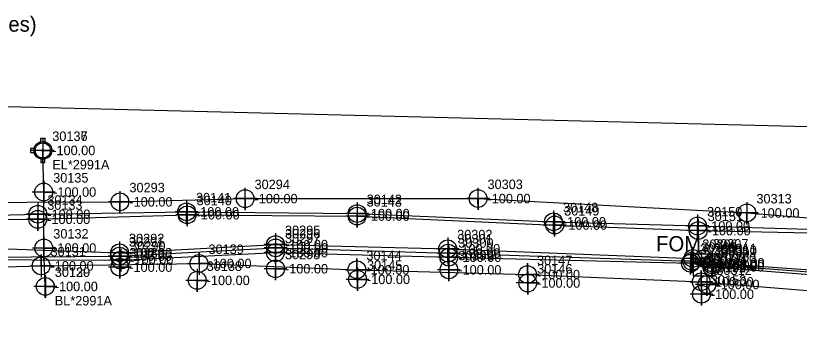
# Model space of a CAD drawing. Extents: x 2083698 to 2094313, y 743246 to 752873.
# Drawn here: x 2089546.9 to 2089753.4, y 744744.2 to 744827.1 of the extents above; entities that cross this region are included whole.
import ezdxf

# ---------------------------------------------------------------- set-up
doc = ezdxf.new("R2010")
doc.units = 0
for name, color, linetype in [('COGO Default Chain', 7, 'Continuous'), ('COGO Default Curve', 7, 'Continuous'), ('COGO Default Parcel', 7, 'Continuous'), ('COGO Default Point Number', 7, 'Continuous'), ('Default Symbol CELL', 7, 'Continuous'), ('Default Symbol Cogo Number', 7, 'Continuous'), ('Exist Property Corner Cogo Comment', 7, 'Continuous'), ('Exist Property Deed Book Text', 7, 'Continuous'), ('Exist Property Line', 7, 'Continuous'), ('Exist Property Line Leader', 7, 'Continuous'), ('Exist Property Owner Text', 7, 'Continuous'), ('Exist Right of Way Easement Line Leader', 7, 'Continuous'), ('Exist Right of Way Easement Line Text', 7, 'Continuous'), ('Exist Right of Way Line', 7, 'Continuous'), ('Exist Right of Way Line Leader', 7, 'Continuous'), ('Exist Right of Way Line Text', 7, 'Continuous'), ('Exist Right of Way Width CELL', 7, 'Continuous'), ('Exist Utilities Gas UG Line SUE LOS B', 7, 'Continuous'), ('Exist Utilities Other Located Object CELL', 7, 'Continuous'), ('Exist Utilities Other Located Object Text', 7, 'Continuous'), ('Exist Utilities Telephone UG Conduit SUE LOS B', 7, 'Continuous'), ('Exist Utilities Telephone UG Conduit SUE LOS D', 7, 'Continuous'), ('Exist Utilities TV UG Cable SUE LOS B', 7, 'Continuous'), ('Exist Utilities TV UG Cable SUE LOS B Text', 7, 'Continuous'), ('Exist Utilities Water UG Line SUE LOS B', 7, 'Continuous'), ('Old_Level_20', 7, 'Continuous'), ('Raster_Level_1', 7, 'Continuous'), ('Scratch_Level_0', 7, 'Continuous'), ('Scratch_Level_2', 7, 'Continuous')]:
    doc.layers.add(name, color=color, linetype=linetype)

msp = doc.modelspace()

# ---------------------------------------------------------------- linework, layer by layer
at = {"layer": 'COGO Default Curve'}
for points in [[(2089550.61, 744761.17), (2089556.61, 744761.17), (2089553.61, 744761.17), (2089553.61, 744764.17), (2089553.61, 744758.17)], [(2089592.23, 744761.81), (2089598.23, 744761.81), (2089595.23, 744761.81), (2089595.23, 744764.81), (2089595.23, 744758.81)], [(2089633.84, 744760.15), (2089639.84, 744760.15), (2089636.84, 744760.15), (2089636.84, 744763.15), (2089636.84, 744757.15)], [(2089678.8, 744758.88), (2089684.8, 744758.88), (2089681.8, 744758.88), (2089681.8, 744761.88), (2089681.8, 744755.88)], [(2089724.57, 744756.98), (2089730.57, 744756.98), (2089727.57, 744756.98), (2089727.57, 744759.98), (2089727.57, 744753.98)]]:
    msp.add_lwpolyline(points, dxfattribs=at)
for centre in [(2089595.23, 744761.81), (2089553.61, 744761.17), (2089636.84, 744760.15), (2089681.8, 744758.88), (2089727.57, 744756.98)]:
    msp.add_circle(centre, 2.34, dxfattribs=at)
at = {"layer": 'COGO Default Point Number'}
for points in [[(2089554.07, 744794.58), (2089554.07, 744788.58), (2089554.07, 744791.58), (2089557.07, 744791.58), (2089551.07, 744791.58)], [(2089554.3, 744783.62), (2089554.3, 744777.62), (2089554.3, 744780.62), (2089557.3, 744780.62), (2089551.3, 744780.62)], [(2089554.33, 744768.88), (2089554.33, 744762.88), (2089554.33, 744765.88), (2089557.33, 744765.88), (2089551.33, 744765.88)], [(2089594.76, 744760.36), (2089594.76, 744754.36), (2089594.76, 744757.36), (2089597.76, 744757.36), (2089591.76, 744757.36)], [(2089637, 744760.63), (2089637, 744754.63), (2089637, 744757.63), (2089640, 744757.63), (2089634, 744757.63)], [(2089554.72, 744758.76), (2089554.72, 744752.76), (2089554.72, 744755.76), (2089557.72, 744755.76), (2089551.72, 744755.76)], [(2089554.74, 744758.76), (2089554.74, 744752.76), (2089554.74, 744755.76), (2089557.74, 744755.76), (2089551.74, 744755.76)], [(2089681.85, 744759.67), (2089681.85, 744753.67), (2089681.85, 744756.67), (2089684.85, 744756.67), (2089678.85, 744756.67)], [(2089727.63, 744756.71), (2089727.63, 744750.71), (2089727.63, 744753.71), (2089730.63, 744753.71), (2089724.63, 744753.71)]]:
    msp.add_lwpolyline(points, dxfattribs=at)
for centre in [(2089554.07, 744791.58), (2089554.3, 744780.62), (2089554.33, 744765.88), (2089554.72, 744755.76), (2089554.74, 744755.76), (2089594.76, 744757.36), (2089637, 744757.63), (2089681.85, 744756.67), (2089727.63, 744753.71)]:
    msp.add_circle(centre, 2.34, dxfattribs=at)
at = {"layer": 'Exist Property Deed Book Text'}
msp.add_line((2089728.33, 744761.39), (2089728.33, 744761.39), dxfattribs=at)
msp.add_lwpolyline([(2089725.46, 744758.51), (2089731.21, 744758.51), (2089731.21, 744764.26), (2089725.46, 744764.26), (2089725.46, 744758.51)], dxfattribs=at)
at = {"layer": 'Exist Property Line Leader'}
for points in [[(2089552.76, 744777.77), (2089552.76, 744771.77), (2089552.76, 744774.77), (2089555.76, 744774.77), (2089549.76, 744774.77)], [(2089591.94, 744778.4), (2089591.94, 744772.4), (2089591.94, 744775.4), (2089594.94, 744775.4), (2089588.94, 744775.4)], [(2089592.1, 744777.64), (2089592.1, 744771.64), (2089592.1, 744774.64), (2089595.1, 744774.64), (2089589.1, 744774.64)], [(2089636.89, 744777.29), (2089636.89, 744771.29), (2089636.89, 744774.29), (2089639.89, 744774.29), (2089633.89, 744774.29)], [(2089636.91, 744777.94), (2089636.91, 744771.94), (2089636.91, 744774.94), (2089639.91, 744774.94), (2089633.91, 744774.94)], [(2089552.73, 744776.44), (2089552.73, 744770.44), (2089552.73, 744773.44), (2089555.73, 744773.44), (2089549.73, 744773.44)], [(2089688.64, 744775.79), (2089688.64, 744769.79), (2089688.64, 744772.79), (2089691.64, 744772.79), (2089685.64, 744772.79)], [(2089688.95, 744774.93), (2089688.95, 744768.93), (2089688.95, 744771.93), (2089691.95, 744771.93), (2089685.95, 744771.93)], [(2089726.6, 744774.68), (2089726.6, 744768.68), (2089726.6, 744771.68), (2089729.6, 744771.68), (2089723.6, 744771.68)], [(2089726.77, 744773.46), (2089726.77, 744767.46), (2089726.77, 744770.46), (2089729.77, 744770.46), (2089723.77, 744770.46)], [(2089615.39, 744769.78), (2089615.39, 744763.78), (2089615.39, 744766.78), (2089618.39, 744766.78), (2089612.39, 744766.78)], [(2089615.42, 744768.9), (2089615.42, 744762.9), (2089615.42, 744765.9), (2089618.42, 744765.9), (2089612.42, 744765.9)], [(2089660.76, 744768.67), (2089660.76, 744762.67), (2089660.76, 744765.67), (2089663.76, 744765.67), (2089657.76, 744765.67)], [(2089574.25, 744766.74), (2089574.25, 744760.74), (2089574.25, 744763.74), (2089577.25, 744763.74), (2089571.25, 744763.74)], [(2089574.29, 744767.63), (2089574.29, 744761.63), (2089574.29, 744764.63), (2089577.29, 744764.63), (2089571.29, 744764.63)], [(2089615.38, 744767.66), (2089615.38, 744761.66), (2089615.38, 744764.66), (2089618.38, 744764.66), (2089612.38, 744764.66)], [(2089660.86, 744767.55), (2089660.86, 744761.55), (2089660.86, 744764.55), (2089663.86, 744764.55), (2089657.86, 744764.55)], [(2089661.06, 744766.45), (2089661.06, 744760.45), (2089661.06, 744763.45), (2089664.06, 744763.45), (2089658.06, 744763.45)], [(2089574.61, 744765.68), (2089574.61, 744759.68), (2089574.61, 744762.68), (2089577.61, 744762.68), (2089571.61, 744762.68)], [(2089724.73, 744764.87), (2089724.73, 744758.87), (2089724.73, 744761.87), (2089727.73, 744761.87), (2089721.73, 744761.87)], [(2089725.11, 744765.38), (2089725.11, 744759.38), (2089725.11, 744762.38), (2089728.11, 744762.38), (2089722.11, 744762.38)], [(2089725.37, 744766.13), (2089725.37, 744760.13), (2089725.37, 744763.13), (2089728.37, 744763.13), (2089722.37, 744763.13)], [(2089730.43, 744765.01), (2089730.43, 744759.01), (2089730.43, 744762.01), (2089733.43, 744762.01), (2089727.43, 744762.01)], [(2089730.43, 744764.5), (2089730.43, 744758.5), (2089730.43, 744761.5), (2089733.43, 744761.5), (2089727.43, 744761.5)], [(2089730.34, 744763.93), (2089730.34, 744757.93), (2089730.34, 744760.93), (2089733.34, 744760.93), (2089727.34, 744760.93)]]:
    msp.add_lwpolyline(points, dxfattribs=at)
for centre in [(2089552.76, 744774.77), (2089591.94, 744775.4), (2089592.1, 744774.64), (2089636.89, 744774.29), (2089636.91, 744774.94), (2089552.73, 744773.44), (2089688.64, 744772.79), (2089688.95, 744771.93), (2089726.6, 744771.68), (2089726.77, 744770.46), (2089615.39, 744766.78), (2089574.29, 744764.63), (2089615.38, 744764.66), (2089615.42, 744765.9), (2089660.76, 744765.67), (2089660.86, 744764.55), (2089574.25, 744763.74), (2089574.61, 744762.68), (2089661.06, 744763.45), (2089724.73, 744761.87), (2089725.11, 744762.38), (2089725.37, 744763.13), (2089730.43, 744762.01), (2089730.34, 744760.93), (2089730.43, 744761.5)]:
    msp.add_circle(centre, 2.34, dxfattribs=at)
at = {"layer": 'Exist Right of Way Line Text'}
for points in [[(2089574.37, 744780.86), (2089574.4, 744775.04), (2089574.39, 744778.04), (2089577.4, 744778.04), (2089571.4, 744778.04)], [(2089607.33, 744781.69), (2089607.37, 744775.88), (2089607.35, 744778.88), (2089610.37, 744778.88), (2089604.37, 744778.88)], [(2089668.73, 744781.71), (2089668.76, 744775.9), (2089668.75, 744778.9), (2089671.76, 744778.9), (2089665.76, 744778.9)], [(2089739.58, 744777.92), (2089739.62, 744772.11), (2089739.6, 744775.11), (2089742.62, 744775.11), (2089736.62, 744775.11)], [(2089574.33, 744763.65), (2089574.36, 744757.84), (2089574.35, 744760.84), (2089577.36, 744760.84), (2089571.36, 744760.84)], [(2089615.36, 744763.23), (2089615.39, 744757.42), (2089615.37, 744760.42), (2089618.39, 744760.42), (2089612.39, 744760.42)], [(2089661.04, 744762.95), (2089661.08, 744757.13), (2089661.06, 744760.13), (2089664.08, 744760.13), (2089658.08, 744760.13)], [(2089729.04, 744759.1), (2089729.08, 744753.28), (2089729.06, 744756.28), (2089732.08, 744756.28), (2089726.08, 744756.28)]]:
    msp.add_lwpolyline(points, dxfattribs=at)
for centre in [(2089607.37, 744778.88), (2089668.76, 744778.9), (2089574.4, 744778.04), (2089739.62, 744775.11), (2089574.36, 744760.84), (2089615.39, 744760.42), (2089661.08, 744760.13), (2089729.08, 744756.28)]:
    msp.add_circle(centre, 2.34, dxfattribs=at)
at = {"layer": 'Exist Utilities Gas UG Line SUE LOS B'}
msp.add_lwpolyline([(2089188.64, 744747.1), (2089230.97, 744748.35), (2089273.19, 744750.26), (2089317.04, 744753.19), (2089364.98, 744754.89), (2089387.44, 744755.62), (2089404.76, 744756.19), (2089425.01, 744756.79), (2089443.27, 744757.04), (2089483.06, 744758.61), (2089527.53, 744760.45), (2089553.61, 744761.17), (2089595.23, 744761.81), (2089636.84, 744760.15), (2089681.8, 744758.88), (2089727.57, 744756.98), (2089768.51, 744753.63)], dxfattribs=at)
at = {"layer": 'Exist Utilities Other Located Object CELL'}
for radius in [2.18, 0.24]:
    msp.add_circle((2089728.2, 744763.22), radius, dxfattribs=at)
at = {"layer": 'Exist Utilities Telephone UG Conduit SUE LOS B'}
msp.add_lwpolyline([(2089145.2, 744771.18), (2089206.42, 744774.64), (2089251.69, 744775.12), (2089321.7, 744773.01), (2089366.99, 744774.73), (2089407.11, 744775.19), (2089438.31, 744775.33), (2089485.01, 744776.05), (2089525.37, 744777.9), (2089574.4, 744778.04), (2089607.37, 744778.88), (2089668.76, 744778.9), (2089739.62, 744775.11), (2089794.23, 744770.71)], dxfattribs=at)
at = {"layer": 'Exist Utilities Telephone UG Conduit SUE LOS D'}
msp.add_lwpolyline([(2089372.34, 744807.42), (2089850.75, 744795.55), (2089956.41, 744821.33)], dxfattribs=at)
at = {"layer": 'Exist Utilities TV UG Cable SUE LOS B'}
for points in [[(2089188.75, 744744.93), (2089231.21, 744745.73), (2089273.55, 744747.67), (2089317.08, 744748.6), (2089364.87, 744748.25), (2089387.88, 744750.84), (2089405.09, 744750.49), (2089414.3, 744755), (2089437.94, 744768.54), (2089482.55, 744772.05), (2089527.16, 744774.21), (2089552.76, 744774.77), (2089591.94, 744775.4), (2089636.91, 744774.94), (2089688.64, 744772.79), (2089726.6, 744771.68), (2089764.39, 744770.54)], [(2089189.01, 744744.25), (2089231.48, 744744.21), (2089273.41, 744745.73), (2089317.11, 744747.61), (2089364.92, 744747.5), (2089387.99, 744749.19), (2089405.31, 744749.3), (2089414.63, 744754.62), (2089438.38, 744768.09), (2089482.53, 744771.23), (2089527.3, 744773.43), (2089552.73, 744773.44), (2089592.1, 744774.64), (2089636.89, 744774.29), (2089688.95, 744771.93), (2089726.77, 744770.46), (2089764.51, 744769.72)], [(2089440.17, 744761.27), (2089482.91, 744765.23), (2089527.56, 744766.29), (2089574.29, 744764.63), (2089615.39, 744766.78), (2089660.76, 744765.67), (2089725.37, 744763.13), (2089730.43, 744762.01), (2089790.68, 744757.7)], [(2089440.04, 744759.47), (2089483.15, 744761.41), (2089527.57, 744762.82), (2089574.61, 744762.68), (2089615.38, 744764.66), (2089661.06, 744763.45), (2089724.73, 744761.87), (2089730.34, 744760.93), (2089790.92, 744756.15)], [(2089440.07, 744760.24), (2089483.36, 744762.08), (2089527.65, 744763.42), (2089574.25, 744763.74), (2089615.42, 744765.9), (2089660.86, 744764.55), (2089725.11, 744762.38), (2089730.43, 744761.5), (2089790.79, 744756.97)]]:
    msp.add_lwpolyline(points, dxfattribs=at)
at = {"layer": 'Exist Utilities Water UG Line SUE LOS B'}
msp.add_lwpolyline([(2089554.72, 744755.76), (2089554.33, 744765.88), (2089554.3, 744780.62), (2089554.07, 744791.58)], dxfattribs=at)
at = {"layer": 'Raster_Level_1'}
msp.add_line((2089554.06, 744791.57), (2089554.06, 744791.57), dxfattribs=at)
for points in [[(2089553.55, 744793.49), (2089553.55, 744794.77), (2089554.58, 744794.77), (2089554.58, 744793.46)], [(2089552.15, 744792.09), (2089550.86, 744792.09), (2089550.86, 744791.06), (2089552.15, 744791.06)], [(2089553.55, 744789.66), (2089553.55, 744788.37), (2089554.58, 744788.37), (2089554.58, 744789.69)]]:
    msp.add_lwpolyline(points, dxfattribs=at)
for radius in [1.98, 0.243]:
    msp.add_circle((2089554.06, 744791.57), radius, dxfattribs=at)

# ---------------------------------------------------------------- texts
at = {"layer": 'COGO Default Chain'}
for p in [(2089556.11, 744759.92), (2089597.73, 744760.56), (2089639.34, 744758.9), (2089684.3, 744757.63), (2089730.07, 744755.73)]:
    msp.add_text('-100.00', height=2.5, dxfattribs=at).set_placement(p)
at = {"layer": 'COGO Default Parcel'}
msp.add_text('30307', height=2.5, dxfattribs=at).set_placement((2089730.7, 744765.72))
at = {"layer": 'Default Symbol CELL'}
for s, p in [('30134', (2089555.26, 744777.27)), ('30141', (2089594.44, 744777.9)), ('30140', (2089594.6, 744777.14)), ('30143', (2089639.39, 744776.79)), ('30142', (2089639.41, 744777.44)), ('30133', (2089555.23, 744775.94)), ('30148', (2089691.14, 744775.29)), ('30149', (2089691.45, 744774.43)), ('30150', (2089729.1, 744774.18)), ('30151', (2089729.27, 744772.96)), ('30295', (2089617.89, 744769.28)), ('30296', (2089617.92, 744768.4)), ('30302', (2089663.26, 744768.17)), ('30291', (2089576.75, 744766.24)), ('30292', (2089576.79, 744767.13)), ('30297', (2089617.88, 744767.16)), ('30301', (2089663.36, 744767.05)), ('30300', (2089663.56, 744765.95)), ('30290', (2089577.11, 744765.18)), ('30304', (2089727.23, 744764.37)), ('30305', (2089727.61, 744764.88)), ('30306', (2089727.87, 744765.63)), ('30310', (2089732.93, 744764)), ('30311', (2089732.93, 744764.51)), ('30309', (2089732.84, 744763.43))]:
    msp.add_text(s, height=2.5, dxfattribs=at).set_placement(p)
at = {"layer": 'Default Symbol Cogo Number'}
for p in [(2089594.44, 744774.15), (2089555.23, 744772.19), (2089555.26, 744773.52), (2089594.6, 744773.39), (2089639.39, 744773.04), (2089639.41, 744773.69), (2089691.14, 744771.54), (2089691.45, 744770.68), (2089729.1, 744770.43), (2089729.27, 744769.21), (2089617.89, 744765.53), (2089617.92, 744764.65), (2089663.26, 744764.42), (2089576.75, 744762.49), (2089576.79, 744763.38), (2089617.88, 744763.41), (2089663.36, 744763.3), (2089663.56, 744762.2), (2089727.87, 744761.88), (2089577.11, 744761.43), (2089727.23, 744760.62), (2089727.61, 744761.13), (2089732.84, 744759.68), (2089732.93, 744760.25), (2089732.93, 744760.76)]:
    msp.add_text('-100.00', height=2.5, dxfattribs=at).set_placement(p)
at = {"layer": 'Exist Property Corner Cogo Comment'}
msp.add_text('-100.00', height=2.5, dxfattribs=at).set_placement((2089730.83, 744760.14))
at = {"layer": 'Exist Property Deed Book Text'}
for p in [(2089726.24, 744760.74), (2089728.82, 744759.28)]:
    msp.add_text('H', height=2.5, dxfattribs=at).set_placement(p)
at = {"layer": 'Exist Property Line'}
for p in [(2089556.57, 744790.33), (2089556.8, 744779.37), (2089556.83, 744764.63), (2089597.26, 744756.11), (2089639.5, 744756.38), (2089684.35, 744755.42), (2089557.22, 744754.51), (2089557.24, 744754.51), (2089730.13, 744752.46)]:
    msp.add_text('-100.00', height=2.5, dxfattribs=at).set_placement(p)
at = {"layer": 'Exist Property Owner Text'}
msp.add_text('30308', height=2.5, dxfattribs=at).set_placement((2089730.83, 744763.89))
at = {"layer": 'Exist Right of Way Easement Line Leader'}
msp.add_text('-100.00', height=2.5, dxfattribs=at).set_placement((2089556.56, 744790.32))
at = {"layer": 'Exist Right of Way Easement Line Text'}
msp.add_text('30137', height=2.5, dxfattribs=at).set_placement((2089556.56, 744794.07))
at = {"layer": 'Exist Right of Way Line'}
for s, p in [('30136', (2089556.57, 744794.08)), ('30135', (2089556.8, 744783.12)), ('30132', (2089556.83, 744768.38)), ('30138', (2089597.26, 744759.86)), ('30145', (2089639.5, 744760.13)), ('30130', (2089557.22, 744758.26)), ('30129', (2089557.24, 744758.26)), ('30146', (2089684.35, 744759.17)), ('30153', (2089730.13, 744756.21))]:
    msp.add_text(s, height=2.5, dxfattribs=at).set_placement(p)
at = {"layer": 'Exist Right of Way Line Leader'}
for s, p in [('30293', (2089576.9, 744780.54)), ('30294', (2089609.87, 744781.38)), ('30303', (2089671.26, 744781.4)), ('30313', (2089742.12, 744777.61)), ('30289', (2089576.86, 744763.34)), ('30298', (2089617.89, 744762.92)), ('30299', (2089663.58, 744762.63)), ('30312', (2089731.58, 744758.78))]:
    msp.add_text(s, height=2.5, dxfattribs=at).set_placement(p)
at = {"layer": 'Exist Right of Way Width CELL'}
for s, p in [('EL*2991A', (2089556.57, 744786.58)), ('BL*2991A', (2089557.22, 744750.76))]:
    msp.add_text(s, height=2.5, dxfattribs=at).set_placement(p)
at = {"layer": 'Exist Utilities Other Located Object Text'}
msp.add_text('FOM', height=4, dxfattribs=at).set_placement((2089715.67, 744765.01))
at = {"layer": 'Exist Utilities TV UG Cable SUE LOS B Text'}
msp.add_text('Charter Communication, Fiber/Coax, Unk. S(3 Lines)', height=4, dxfattribs=at).set_placement((2089426.98, 744822.84))
at = {"layer": 'Old_Level_20'}
for s, p in [('30131', (2089556.11, 744763.67)), ('30139', (2089597.73, 744764.31)), ('30144', (2089639.34, 744762.65)), ('30147', (2089684.3, 744761.38)), ('30152', (2089730.07, 744759.48))]:
    msp.add_text(s, height=2.5, dxfattribs=at).set_placement(p)
at = {"layer": 'Scratch_Level_0'}
msp.add_text('-100.00', height=2.5, dxfattribs=at).set_placement((2089730.7, 744761.97))
at = {"layer": 'Scratch_Level_2'}
for p in [(2089576.9, 744776.79), (2089609.87, 744777.63), (2089671.26, 744777.65), (2089742.12, 744773.86), (2089576.86, 744759.59), (2089617.89, 744759.17), (2089663.58, 744758.88), (2089731.58, 744755.03)]:
    msp.add_text('-100.00', height=2.5, dxfattribs=at).set_placement(p)

doc.saveas('drawing.dxf')
